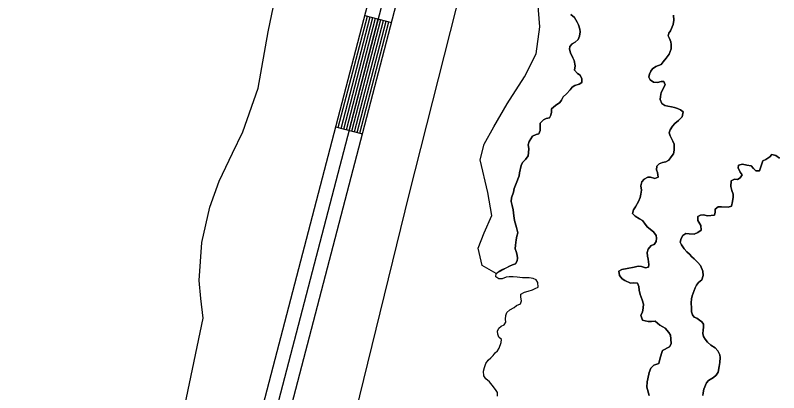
# Model space of a CAD drawing. Extents: x 3177185 to 3215018, y 812988 to 838321.
# Drawn here: x 3195360 to 3196188, y 822143 to 822553 of the extents above; entities that cross this region are included whole.
import ezdxf

# ---------------------------------------------------------------- set-up
doc = ezdxf.new("R2010")
doc.units = 0
for name, color, linetype in [('V-LEVE-TOET', 7, 'Continuous'), ('V-ROAD-CNTR', 7, 'Continuous'), ('V-SITE-VEGE', 7, 'Continuous'), ('V-TOPO-SHOR', 7, 'Continuous')]:
    doc.layers.add(name, color=color, linetype=linetype)

msp = doc.modelspace()

# ---------------------------------------------------------------- linework, layer by layer
at = {"layer": 'V-LEVE-TOET'}
for points in [[(3195322.06, 821260.85), (3195389.92, 821526.08), (3195492.18, 821898.4), (3195545.87, 822137.59), (3195563.86, 822224), (3195561.22, 822245.23), (3195559.32, 822265.01), (3195562.35, 822306.08), (3195571.03, 822344.27), (3195581.27, 822372.71), (3195595.64, 822402.89), (3195606.66, 822426.21), (3195623.56, 822473.52), (3195634.46, 822534.7), (3195651.5, 822618.66), (3195679.69, 822790.18), (3195728.44, 823033.98), (3195740.13, 823089.3), (3195747.45, 823116.24), (3195761.51, 823153.76), (3195780.24, 823214.28), (3195801.04, 823288.26)], [(3196017.39, 823222.63), (3195936.2, 822920.38), (3195863.41, 822660.73), (3195786.87, 822358.04), (3195701.95, 822011.3), (3195621.97, 821711.51), (3195537.32, 821362.32), (3195464.44, 821033.77), (3195396.18, 820837.19), (3195383.27, 820808), (3195368.56, 820787.09), (3195357.23, 820770.62)]]:
    msp.add_lwpolyline(points, dxfattribs=at)
at = {"layer": 'V-ROAD-CNTR'}
for p, q in [((3195739.08, 822552.39), (3195768.1, 822544.81)), ((3195707.5, 822431.44), (3195736.53, 822423.87))]:
    msp.add_line(p, q, dxfattribs=at)
for points in [[(3195061.89, 820688.52), (3195154.32, 820744.95), (3195247.95, 820813.95), (3195282.48, 820850.34), (3195298.01, 820874.93), (3195309.99, 820910.43), (3195322.68, 820952.97), (3195457.68, 821474.49), (3195761.57, 822638.53), (3196065.13, 823795.15)], [(3196079.64, 823791.35), (3195776.08, 822634.73), (3195472.2, 821470.71), (3195337.13, 820948.94), (3195324.29, 820905.88), (3195311.65, 820868.44), (3195294.38, 820841.09), (3195257.92, 820802.66), (3195162.69, 820732.49), (3195069.7, 820675.72)], [(3195077.52, 820662.91), (3195171.06, 820720.02), (3195267.89, 820791.37), (3195306.28, 820831.83), (3195325.29, 820861.94), (3195338.59, 820901.34), (3195351.59, 820944.92), (3195486.72, 821466.94), (3195790.59, 822630.93), (3196094.15, 823787.54)], [(3195710.41, 822430.69), (3195741.98, 822551.63)], [(3195713.31, 822429.93), (3195744.88, 822550.87)], [(3195716.21, 822429.17), (3195747.79, 822550.12)], [(3195719.11, 822428.41), (3195750.69, 822549.36)], [(3195722.02, 822427.65), (3195753.59, 822548.6)], [(3195724.92, 822426.9), (3195756.49, 822547.84)], [(3195727.82, 822426.14), (3195759.4, 822547.08)], [(3195730.73, 822425.38), (3195762.3, 822546.33)], [(3195733.63, 822424.62), (3195765.2, 822545.57)]]:
    msp.add_lwpolyline(points, dxfattribs=at)
at = {"layer": 'V-SITE-VEGE'}
for p, q in [((3196073.77, 822542.49), (3196074.38, 822547.11)), ((3196074.38, 822547.11), (3196074.11, 822552.82)), ((3196070.75, 822535.87), (3196073.77, 822542.49)), ((3196068.17, 822530.14), (3196069.02, 822533.22)), ((3196069.73, 822527.52), (3196068.17, 822530.14)), ((3196069.02, 822533.22), (3196070.75, 822535.87)), ((3196071.09, 822523.8), (3196069.73, 822527.52)), ((3196071.55, 822520.73), (3196071.09, 822523.8)), ((3196069.24, 822510.38), (3196071.6, 822516.12)), ((3196071.6, 822516.12), (3196071.55, 822520.73)), ((3196062.73, 822502.2), (3196065.98, 822505.96)), ((3196065.98, 822505.96), (3196069.24, 822510.38)), ((3196051.38, 822494.41), (3196054.87, 822496.85)), ((3196054.87, 822496.85), (3196060.56, 822499.32)), ((3196060.56, 822499.32), (3196062.73, 822502.2)), ((3196047.07, 822485.58), (3196047.92, 822488.89)), ((3196047.92, 822488.89), (3196049.43, 822491.97)), ((3196049.43, 822491.97), (3196051.38, 822494.41)), ((3196048.86, 822482.74), (3196047.07, 822485.58)), ((3196052.18, 822480.14), (3196048.86, 822482.74)), ((3196056.57, 822479.74), (3196052.18, 822480.14)), ((3196060.51, 822480.88), (3196056.57, 822479.74)), ((3196063.59, 822480.91), (3196060.51, 822480.88)), ((3196064.94, 822477.19), (3196063.59, 822480.91)), ((3196062.14, 822471.45), (3196063.43, 822474.54)), ((3196063.43, 822474.54), (3196064.94, 822477.19)), ((3196059.6, 822461.1), (3196059.79, 822464.4)), ((3196059.79, 822464.4), (3196060.63, 822468.8)), ((3196060.63, 822468.8), (3196062.14, 822471.45)), ((3196061.4, 822456.95), (3196059.6, 822461.1)), ((3196064.72, 822454.57), (3196061.4, 822456.95)), ((3196067.79, 822453.94), (3196064.72, 822454.57)), ((3196071.97, 822453.32), (3196067.79, 822453.94)), ((3196075.05, 822452.69), (3196071.97, 822453.32)), ((3196078.36, 822451.4), (3196075.05, 822452.69)), ((3196081.67, 822449.9), (3196078.36, 822451.4)), ((3196084.32, 822447.95), (3196081.67, 822449.9)), ((3196083.27, 822442.44), (3196084.32, 822447.95)), ((3196075.44, 822435.12), (3196079.58, 822438.46)), ((3196079.58, 822438.46), (3196083.27, 822442.44)), ((3196070.23, 822428.49), (3196072.83, 822432.24)), ((3196072.83, 822432.24), (3196075.44, 822435.12)), ((3196069.16, 822425.18), (3196070.23, 822428.49)), ((3196070.52, 822421.68), (3196069.16, 822425.18)), ((3196073.21, 822416), (3196070.52, 822421.68)), ((3196074.55, 822412.72), (3196073.21, 822416)), ((3196073.99, 822402.39), (3196074.83, 822406.35)), ((3196074.83, 822406.35), (3196074.55, 822412.72)), ((3196068.79, 822395.54), (3196071.61, 822398.85)), ((3196071.61, 822398.85), (3196073.99, 822402.39)), ((3196178.33, 822398.98), (3196174.19, 822396.09)), ((3196180.72, 822401.64), (3196178.33, 822398.98)), ((3196185.12, 822400.58), (3196180.72, 822401.64)), ((3196188.89, 822397.55), (3196185.12, 822400.58)), ((3196055.71, 822385.09), (3196055.89, 822389.04)), ((3196055.89, 822389.04), (3196058.5, 822391.27)), ((3196058.5, 822391.27), (3196062, 822392.83)), ((3196062, 822392.83), (3196065.51, 822393.53)), ((3196065.51, 822393.53), (3196068.79, 822395.54)), ((3196144.38, 822390.1), (3196144.19, 822387.02)), ((3196148.76, 822391.02), (3196144.38, 822390.1)), ((3196153.38, 822389.97), (3196148.76, 822391.02)), ((3196158.22, 822389.13), (3196153.38, 822389.97)), ((3196160.66, 822386.52), (3196158.22, 822389.13)), ((3196169.84, 822391.44), (3196168.77, 822388.14)), ((3196170.91, 822394.52), (3196169.84, 822391.44)), ((3196174.19, 822396.09), (3196170.91, 822394.52)), ((3196056.62, 822382.02), (3196055.71, 822385.09)), ((3196057.32, 822376.98), (3196056.62, 822382.02)), ((3196144.19, 822387.02), (3196146.43, 822382.43)), ((3196146.43, 822382.43), (3196148.43, 822379.38)), ((3196163.32, 822383.91), (3196160.66, 822386.52)), ((3196167.27, 822383.73), (3196163.32, 822383.91)), ((3196168.77, 822388.14), (3196167.27, 822383.73)), ((3196039.59, 822371.76), (3196042.19, 822374.64)), ((3196042.19, 822374.64), (3196046.12, 822376.87)), ((3196046.12, 822376.87), (3196049.2, 822376.9)), ((3196049.2, 822376.9), (3196053.6, 822375.63)), ((3196053.6, 822375.63), (3196057.32, 822376.98)), ((3196136.63, 822373.12), (3196136.25, 822366.96)), ((3196140.13, 822374.69), (3196136.63, 822373.12)), ((3196143.43, 822374.5), (3196140.13, 822374.69)), ((3196146.48, 822376.29), (3196143.43, 822374.5)), ((3196148.43, 822379.38), (3196146.48, 822376.29)), ((3196038.53, 822367.58), (3196039.59, 822371.76)), ((3196039.23, 822362.75), (3196038.53, 822367.58)), ((3196136.25, 822366.96), (3196137.39, 822362.58)), ((3196037.77, 822354.84), (3196038.61, 822358.36)), ((3196038.61, 822358.36), (3196039.23, 822362.75)), ((3196137.39, 822362.58), (3196138.75, 822358.43)), ((3196138.75, 822358.43), (3196138.56, 822355.35)), ((3196032.6, 822344.69), (3196036.05, 822350.43)), ((3196036.05, 822350.43), (3196037.77, 822354.84)), ((3196137.94, 822350.51), (3196136.89, 822345.45)), ((3196138.56, 822355.35), (3196137.94, 822350.51)), ((3196029.37, 822337.63), (3196030.65, 822341.59)), ((3196030.65, 822341.59), (3196032.6, 822344.69)), ((3196119.17, 822339.14), (3196118.32, 822335.61)), ((3196119.36, 822342.21), (3196119.17, 822339.14)), ((3196122.41, 822344.88), (3196119.36, 822342.21)), ((3196126.14, 822344.91), (3196122.41, 822344.88)), ((3196133.39, 822344.32), (3196126.14, 822344.91)), ((3196136.89, 822345.45), (3196133.39, 822344.32)), ((3196032.25, 822334.58), (3196029.37, 822337.63)), ((3196037.11, 822331.77), (3196032.25, 822334.58)), ((3196040.2, 822330.05), (3196037.11, 822331.77)), ((3196100.55, 822334.13), (3196100.37, 822329.96)), ((3196103.17, 822335.91), (3196100.55, 822334.13)), ((3196106.68, 822335.94), (3196103.17, 822335.91)), ((3196110.86, 822335.1), (3196106.68, 822335.94)), ((3196118.32, 822335.61), (3196110.86, 822335.1)), ((3196042.64, 822326.99), (3196040.2, 822330.05)), ((3196045.31, 822323.07), (3196042.64, 822326.99)), ((3196052.17, 822317.64), (3196045.31, 822323.07)), ((3196100.37, 822329.96), (3196103.5, 822324.49)), ((3196103.5, 822324.49), (3196103.98, 822319.45)), ((3196055.29, 822313.72), (3196052.17, 822317.64)), ((3196087.33, 822316), (3196084.27, 822313.55)), ((3196090.84, 822315.59), (3196087.33, 822316)), ((3196096.34, 822315.2), (3196090.84, 822315.59)), ((3196100.49, 822316.78), (3196096.34, 822315.2)), ((3196103.98, 822319.45), (3196100.49, 822316.78)), ((3196052.96, 822304.03), (3196055.35, 822307.35)), ((3196055.54, 822310.65), (3196055.29, 822313.72)), ((3196055.35, 822307.35), (3196055.54, 822310.65)), ((3196082.33, 822310.46), (3196081.05, 822306.5)), ((3196081.05, 822306.5), (3196082.61, 822303.43)), ((3196084.27, 822313.55), (3196082.33, 822310.46)), ((3196045.36, 822295.18), (3196046.42, 822298.7)), ((3196046.42, 822298.7), (3196049.9, 822302.68)), ((3196049.9, 822302.68), (3196052.96, 822304.03)), ((3196082.61, 822303.43), (3196085.73, 822299.29)), ((3196085.73, 822299.29), (3196088.61, 822295.81)), ((3196045.61, 822291.45), (3196045.36, 822295.18)), ((3196046.52, 822287.94), (3196045.61, 822291.45)), ((3196088.61, 822295.81), (3196091.27, 822293.42)), ((3196091.27, 822293.42), (3196093.93, 822290.59)), ((3196093.93, 822290.59), (3196096.59, 822288.2)), ((3196047.24, 822282.24), (3196046.52, 822287.94)), ((3196047.05, 822279.16), (3196047.24, 822282.24)), ((3196096.59, 822288.2), (3196100.36, 822284.28)), ((3196100.36, 822284.28), (3196103.46, 822281.23)), ((3196103.46, 822281.23), (3196105.94, 822275.11)), ((3196014.81, 822275.13), (3196018.08, 822276.91)), ((3196015.51, 822270.3), (3196014.81, 822275.13)), ((3196018.08, 822276.91), (3196023.56, 822277.84)), ((3196023.56, 822277.84), (3196031.45, 822279.45)), ((3196031.45, 822279.45), (3196035.83, 822280.59)), ((3196035.83, 822280.59), (3196039.13, 822280.19)), ((3196039.13, 822280.19), (3196043.54, 822278.69)), ((3196043.54, 822278.69), (3196047.05, 822279.16)), ((3196105.94, 822275.11), (3196106.2, 822270.28)), ((3196018.18, 822266.59), (3196015.51, 822270.3)), ((3196021.27, 822264.87), (3196018.18, 822266.59)), ((3196027.45, 822262.07), (3196021.27, 822264.87)), ((3196104.71, 822265.44), (3196101, 822262.77)), ((3196106.2, 822270.28), (3196104.71, 822265.44)), ((3196030.96, 822262.32), (3196027.45, 822262.07)), ((3196034.91, 822261.92), (3196030.96, 822262.32)), ((3196036.48, 822258.42), (3196034.91, 822261.92)), ((3196036.74, 822254.25), (3196036.48, 822258.42)), ((3196097.32, 822257.02), (3196096.48, 822253.94)), ((3196098.83, 822259.89), (3196097.32, 822257.02)), ((3196101, 822262.77), (3196098.83, 822259.89)), ((3196037.67, 822249.65), (3196036.74, 822254.25)), ((3196040.13, 822243.96), (3196037.67, 822249.65)), ((3196094.33, 822248.21), (3196093.48, 822245.12)), ((3196096.48, 822253.94), (3196094.33, 822248.21)), ((3196041.5, 822239.15), (3196040.13, 822243.96)), ((3196093.48, 822245.12), (3196093.31, 822240.73)), ((3196093.31, 822240.73), (3196093.58, 822234.81)), ((3196040.48, 822230.57), (3196041.1, 822235.19)), ((3196041.1, 822235.19), (3196041.5, 822239.15)), ((3196093.58, 822234.81), (3196093.62, 822230.85)), ((3196038.54, 822227.26), (3196040.48, 822230.57)), ((3196040.34, 822222.01), (3196038.54, 822227.26)), ((3196093.62, 822230.85), (3196094.53, 822227.79)), ((3196094.53, 822227.79), (3196096.31, 822225.17)), ((3196096.31, 822225.17), (3196099.18, 822223.88)), ((3196099.18, 822223.88), (3196102.05, 822221.93)), ((3196043.43, 822221.16), (3196040.34, 822222.01)), ((3196046.5, 822220.53), (3196043.43, 822221.16)), ((3196050.02, 822220.56), (3196046.5, 822220.53)), ((3196053.97, 822220.6), (3196050.02, 822220.56)), ((3196059.06, 822216.25), (3196053.97, 822220.6)), ((3196062.37, 822214.53), (3196059.06, 822216.25)), ((3196102.05, 822221.93), (3196104.7, 822220.2)), ((3196104.7, 822220.2), (3196106.48, 822217.36)), ((3196106.48, 822217.36), (3196106.52, 822214.07)), ((3196065.02, 822213.02), (3196062.37, 822214.53)), ((3196068.8, 822208.44), (3196065.02, 822213.02)), ((3196070.8, 822205.39), (3196068.8, 822208.44)), ((3196106.33, 822210.99), (3196105.92, 822207.25)), ((3196105.92, 822207.25), (3196106.61, 822204.19)), ((3196106.52, 822214.07), (3196106.33, 822210.99)), ((3196071.28, 822201.44), (3196070.8, 822205.39)), ((3196071.33, 822196.17), (3196071.28, 822201.44)), ((3196106.61, 822204.19), (3196108.17, 822201.34)), ((3196108.17, 822201.34), (3196110.84, 822198.08)), ((3196062.17, 822189.05), (3196069.82, 822193.08)), ((3196069.82, 822193.08), (3196071.33, 822196.17)), ((3196110.84, 822198.08), (3196114.38, 822194.82)), ((3196114.38, 822194.82), (3196119.24, 822192.01)), ((3196119.24, 822192.01), (3196122.13, 822188.52)), ((3196059.19, 822179.36), (3196060.89, 822185.53)), ((3196060.89, 822185.53), (3196062.17, 822189.05)), ((3196122.13, 822188.52), (3196124.36, 822184.37)), ((3196124.36, 822184.37), (3196124.61, 822181.3)), ((3196052.66, 822172.93), (3196057.91, 822174.96)), ((3196057.91, 822174.96), (3196059.19, 822179.36)), ((3196124.22, 822175.81), (3196123.61, 822171.63)), ((3196124.61, 822181.3), (3196124.22, 822175.81)), ((3196047.47, 822164.98), (3196049.4, 822169.83)), ((3196049.4, 822169.83), (3196052.66, 822172.93)), ((3196122.57, 822165.47), (3196120.18, 822162.15)), ((3196123.61, 822171.63), (3196122.57, 822165.47)), ((3196045.37, 822155.08), (3196046.21, 822158.38)), ((3196046.21, 822158.38), (3196047.47, 822164.98)), ((3196117.35, 822159.49), (3196111.89, 822156.36)), ((3196120.18, 822162.15), (3196117.35, 822159.49)), ((3196045.2, 822149.15), (3196045.37, 822155.08)), ((3196047.49, 822139.94), (3196045.2, 822149.15)), ((3196109.94, 822153.71), (3196106.93, 822147.1)), ((3196111.89, 822156.36), (3196109.94, 822153.71)), ((3196106.31, 822143.14), (3196105.9, 822140.06)), ((3196106.93, 822147.1), (3196106.31, 822143.14))]:
    msp.add_line(p, q, dxfattribs=at)
for points in [[(3195900.25, 822360.78), (3195898.33, 822354.62), (3195897.93, 822350.44), (3195898.85, 822346.28), (3195899.99, 822341.46), (3195900.93, 822335.1), (3195901.64, 822329.83), (3195903.68, 822322.39), (3195905.06, 822316.47), (3195903.99, 822312.95), (3195903.15, 822308.99), (3195902.77, 822303.05), (3195902.37, 822299.1), (3195903.49, 822296.25), (3195904.41, 822292.31), (3195904.66, 822289.23), (3195904.47, 822286.16), (3195902.52, 822282.85), (3195899.46, 822281.72), (3195896.18, 822280.37), (3195881.76, 822272.55), (3195866.42, 822281.02), (3195862.25, 822299.82), (3195868.51, 822316.54), (3195876.87, 822335.35), (3195872.69, 822360.42), (3195864.33, 822395.94), (3195868.51, 822412.66), (3195878.96, 822431.46), (3195893.58, 822456.54), (3195912.37, 822485.79), (3195924.9, 822510.87), (3195929.08, 822540.12), (3195926.99, 822567.28)], [(3195962.77, 822553.52), (3195966.53, 822550.26), (3195969.43, 822545.24), (3195971, 822542.4), (3195972.36, 822537.58), (3195972.61, 822534.51), (3195971.99, 822529.89), (3195970.49, 822526.14), (3195967.44, 822523.26), (3195963.95, 822521.69), (3195961.56, 822518.81), (3195961.15, 822515.73), (3195962.28, 822511.79), (3195964.97, 822506.55), (3195966.09, 822503.48), (3195967.46, 822497.79), (3195966.63, 822492.95), (3195969.96, 822489.46), (3195972.61, 822487.51), (3195974.62, 822483.8), (3195974.44, 822479.84), (3195971.83, 822477.84), (3195966.79, 822476.26), (3195964.17, 822474.48), (3195962, 822471.6), (3195957.87, 822467.39), (3195954.39, 822464.28), (3195952.67, 822460.53), (3195950.71, 822458.1), (3195945.91, 822454.54), (3195941.55, 822451.21), (3195941.59, 822447.47), (3195940.96, 822444.39), (3195939.45, 822441.31), (3195935.72, 822440.61), (3195932.88, 822439.27), (3195929.4, 822435.5), (3195929.23, 822431.11), (3195929.26, 822427.59), (3195927.98, 822424.07), (3195924.91, 822423.16), (3195920.98, 822421.37), (3195919.24, 822418.5), (3195917.52, 822415.62), (3195916.23, 822412.1), (3195916.93, 822408.15), (3195916.75, 822403.54), (3195916.34, 822400.02), (3195913.53, 822396.04), (3195910.26, 822392.94), (3195908.76, 822389.63), (3195907.08, 822381.71), (3195906.67, 822378.41), (3195903.23, 822370.03), (3195901.09, 822364.52), (3195900.25, 822360.78)]]:
    msp.add_lwpolyline(points, dxfattribs=at)
at = {"layer": 'V-TOPO-SHOR'}
for points in [[(3195908.35, 822246.89), (3195908.54, 822249.97), (3195912.25, 822252.2), (3195916.2, 822253.33), (3195921.01, 822254.92), (3195924.08, 822256.04), (3195927.35, 822257.61), (3195926.65, 822262.65), (3195925.08, 822265.49), (3195921.78, 822267), (3195917.6, 822267.62), (3195913.42, 822267.8), (3195910.35, 822267.77), (3195904.41, 822268.59), (3195900.02, 822268.99), (3195895.84, 822268.95), (3195892.56, 822268.48), (3195887.96, 822266.68), (3195884.45, 822266.65), (3195881.35, 822268.81), (3195881.76, 822272.55), (3195885.9, 822275.88), (3195888.74, 822277.01), (3195891.59, 822278.13), (3195896.18, 822280.37), (3195899.46, 822281.72), (3195902.52, 822282.85), (3195904.47, 822286.16), (3195904.66, 822289.23), (3195904.41, 822292.31), (3195903.49, 822296.25), (3195902.37, 822299.1), (3195902.77, 822303.05), (3195903.15, 822308.99), (3195903.99, 822312.95), (3195905.06, 822316.47), (3195903.68, 822322.39), (3195901.64, 822329.83), (3195900.93, 822335.1), (3195899.99, 822341.46), (3195898.85, 822346.28), (3195897.93, 822350.44), (3195898.33, 822354.62), (3195900.25, 822360.78), (3195901.09, 822364.52), (3195903.23, 822370.03), (3195906.67, 822378.41), (3195907.08, 822381.71), (3195908.76, 822389.63), (3195910.26, 822392.94), (3195913.53, 822396.04), (3195916.34, 822400.02), (3195916.75, 822403.54), (3195916.93, 822408.15), (3195916.23, 822412.1), (3195917.52, 822415.62), (3195919.24, 822418.5), (3195920.98, 822421.37), (3195924.91, 822423.16), (3195927.98, 822424.07), (3195929.26, 822427.59), (3195929.23, 822431.11), (3195929.4, 822435.5), (3195932.88, 822439.27), (3195935.72, 822440.61), (3195939.45, 822441.31), (3195940.96, 822444.39), (3195941.59, 822447.47), (3195941.55, 822451.21), (3195945.91, 822454.54), (3195950.71, 822458.1), (3195952.67, 822460.53), (3195954.39, 822464.28), (3195957.87, 822467.39), (3195962, 822471.6), (3195964.17, 822474.48), (3195966.79, 822476.26), (3195971.83, 822477.84), (3195974.44, 822479.84), (3195974.62, 822483.8), (3195972.61, 822487.51), (3195969.96, 822489.46), (3195966.63, 822492.95), (3195967.46, 822497.79), (3195966.09, 822503.48), (3195964.97, 822506.55), (3195962.28, 822511.79), (3195961.15, 822515.73), (3195961.56, 822518.81), (3195963.95, 822521.69), (3195967.44, 822523.26), (3195970.49, 822526.14), (3195971.99, 822529.89), (3195972.61, 822534.51), (3195972.36, 822537.58), (3195971, 822542.4), (3195969.43, 822545.24), (3195966.53, 822550.26), (3195962.77, 822553.52)], [(3196074.11, 822552.82), (3196074.38, 822547.11), (3196073.77, 822542.49), (3196070.75, 822535.87), (3196069.02, 822533.22), (3196068.17, 822530.14), (3196069.73, 822527.52), (3196071.09, 822523.8), (3196071.55, 822520.73), (3196071.6, 822516.12), (3196069.24, 822510.39), (3196065.98, 822505.96), (3196062.73, 822502.2), (3196060.56, 822499.32), (3196054.87, 822496.85), (3196051.38, 822494.41), (3196049.43, 822491.97), (3196047.92, 822488.88), (3196047.07, 822485.58)], [(3196047.07, 822485.58), (3196048.86, 822482.74), (3196052.18, 822480.14), (3196056.57, 822479.74), (3196060.51, 822480.88), (3196063.59, 822480.91), (3196064.94, 822477.19), (3196063.43, 822474.54), (3196062.14, 822471.45), (3196060.63, 822468.8), (3196059.79, 822464.4), (3196059.6, 822461.1), (3196061.4, 822456.95), (3196064.72, 822454.57), (3196067.8, 822453.94), (3196071.97, 822453.32), (3196075.05, 822452.69), (3196078.36, 822451.4), (3196081.67, 822449.9), (3196084.32, 822447.95), (3196083.27, 822442.44), (3196079.58, 822438.46), (3196075.44, 822435.12), (3196072.83, 822432.24), (3196070.23, 822428.49), (3196069.16, 822425.18), (3196070.52, 822421.68), (3196073.21, 822416), (3196074.55, 822412.72), (3196074.83, 822406.35), (3196073.99, 822402.39), (3196071.61, 822398.85), (3196068.79, 822395.54), (3196065.51, 822393.53), (3196062, 822392.83), (3196058.5, 822391.27), (3196055.89, 822389.04), (3196055.71, 822385.09), (3196056.62, 822382.02), (3196057.32, 822376.98), (3196053.6, 822375.63), (3196049.2, 822376.9), (3196046.12, 822376.87), (3196042.19, 822374.64), (3196039.58, 822371.76), (3196038.53, 822367.58), (3196039.23, 822362.75), (3196038.61, 822358.36), (3196037.77, 822354.84), (3196036.05, 822350.43), (3196032.6, 822344.69), (3196030.65, 822341.59), (3196029.37, 822337.63), (3196032.25, 822334.58), (3196037.11, 822331.77), (3196040.2, 822330.05), (3196042.64, 822326.99), (3196045.31, 822323.07), (3196052.17, 822317.64), (3196055.29, 822313.72), (3196055.54, 822310.65), (3196055.35, 822307.35), (3196052.96, 822304.03), (3196049.9, 822302.69), (3196046.42, 822298.7), (3196045.36, 822295.18), (3196045.61, 822291.45), (3196046.52, 822287.94), (3196047.24, 822282.24), (3196047.05, 822279.16), (3196043.54, 822278.69), (3196039.13, 822280.19), (3196035.83, 822280.59), (3196031.45, 822279.46), (3196023.56, 822277.84), (3196018.08, 822276.91), (3196014.81, 822275.13), (3196015.51, 822270.3), (3196018.18, 822266.59), (3196021.27, 822264.87), (3196027.45, 822262.07), (3196030.96, 822262.32), (3196034.91, 822261.92), (3196036.48, 822258.42), (3196036.74, 822254.25), (3196037.67, 822249.65), (3196040.13, 822243.96), (3196041.5, 822239.15), (3196041.1, 822235.19), (3196040.48, 822230.57), (3196038.54, 822227.26), (3196040.34, 822222.01), (3196043.43, 822221.16), (3196046.5, 822220.53), (3196050.02, 822220.56), (3196053.97, 822220.6), (3196059.06, 822216.25), (3196062.37, 822214.53), (3196065.02, 822213.02), (3196068.8, 822208.44), (3196070.8, 822205.39)], [(3196146.43, 822382.43), (3196144.19, 822387.02), (3196144.38, 822390.1), (3196148.76, 822391.02), (3196153.38, 822389.97), (3196158.22, 822389.13), (3196160.66, 822386.52), (3196163.32, 822383.91), (3196167.27, 822383.73), (3196168.77, 822388.14), (3196169.84, 822391.44), (3196170.91, 822394.52), (3196174.19, 822396.09), (3196178.33, 822398.98), (3196180.72, 822401.64), (3196185.12, 822400.59), (3196188.89, 822397.55)], [(3196105.9, 822140.06), (3196106.31, 822143.14), (3196106.93, 822147.1), (3196109.94, 822153.71), (3196111.89, 822156.36), (3196117.35, 822159.49), (3196120.18, 822162.15), (3196122.57, 822165.47), (3196123.61, 822171.63), (3196124.22, 822175.81), (3196124.61, 822181.3), (3196124.36, 822184.37), (3196122.13, 822188.52), (3196119.24, 822192.01), (3196114.38, 822194.82), (3196110.84, 822198.08), (3196108.17, 822201.34), (3196106.61, 822204.19), (3196105.92, 822207.25), (3196106.33, 822210.99), (3196106.52, 822214.07), (3196106.48, 822217.36), (3196104.7, 822220.2), (3196102.05, 822221.93), (3196099.18, 822223.88), (3196096.31, 822225.17), (3196094.53, 822227.79), (3196093.62, 822230.85), (3196093.58, 822234.81), (3196093.31, 822240.73), (3196093.48, 822245.12), (3196094.33, 822248.21), (3196096.48, 822253.94), (3196097.32, 822257.02), (3196098.83, 822259.89), (3196101, 822262.77), (3196104.71, 822265.44), (3196106.2, 822270.28), (3196105.94, 822275.11), (3196103.46, 822281.23), (3196100.36, 822284.28), (3196096.59, 822288.2), (3196093.93, 822290.59), (3196091.27, 822293.42), (3196088.61, 822295.81), (3196085.73, 822299.29), (3196082.61, 822303.43), (3196081.05, 822306.5), (3196082.33, 822310.46), (3196084.27, 822313.55), (3196087.33, 822316), (3196090.84, 822315.59), (3196096.34, 822315.2), (3196100.49, 822316.78), (3196103.98, 822319.45), (3196103.5, 822324.49), (3196100.37, 822329.96), (3196100.55, 822334.13), (3196103.17, 822335.91), (3196106.68, 822335.94), (3196110.86, 822335.1), (3196118.32, 822335.61), (3196119.17, 822339.14), (3196119.36, 822342.21), (3196122.41, 822344.88), (3196126.14, 822344.91), (3196133.39, 822344.32), (3196136.89, 822345.45), (3196137.94, 822350.51), (3196138.56, 822355.35), (3196138.75, 822358.43), (3196137.39, 822362.58), (3196136.25, 822366.96), (3196136.63, 822373.12), (3196140.13, 822374.69), (3196143.43, 822374.5), (3196146.48, 822376.29), (3196148.43, 822379.38), (3196146.43, 822382.43)], [(3195883.01, 822139.49), (3195882.98, 822143.22), (3195880.75, 822146.71), (3195877.41, 822151.29), (3195874.52, 822154.78), (3195870.32, 822158.25), (3195868.31, 822161.53), (3195867.83, 822166.35), (3195868.89, 822170.54), (3195870.38, 822174.94), (3195872.77, 822178.48), (3195875.81, 822181.14), (3195878.21, 822183.36), (3195880.59, 822186.46), (3195883.21, 822188.68), (3195884.72, 822191.55), (3195887.07, 822197.72), (3195887.27, 822201.02), (3195884.61, 822203.41), (3195883.26, 822206.69), (3195883.23, 822209.76), (3195884.51, 822213.29), (3195886.91, 822215.29), (3195890.19, 822216.85), (3195892.14, 822219.51), (3195891.67, 822222.8), (3195892.29, 822226.76), (3195893.36, 822230.06), (3195896.41, 822232.94), (3195900.99, 822235.62), (3195903.83, 822237.62), (3195908.2, 822239.42), (3195909.04, 822242.94), (3195908.35, 822246.89)], [(3196070.8, 822205.39), (3196071.28, 822201.44), (3196071.33, 822196.17), (3196069.82, 822193.08), (3196062.17, 822189.05), (3196060.89, 822185.53), (3196059.19, 822179.36), (3196057.91, 822174.96), (3196052.66, 822172.93), (3196049.4, 822169.83), (3196047.47, 822164.98), (3196046.21, 822158.38), (3196045.37, 822155.08), (3196045.2, 822149.15), (3196047.49, 822139.94)]]:
    msp.add_lwpolyline(points, dxfattribs=at)

doc.saveas('drawing.dxf')
